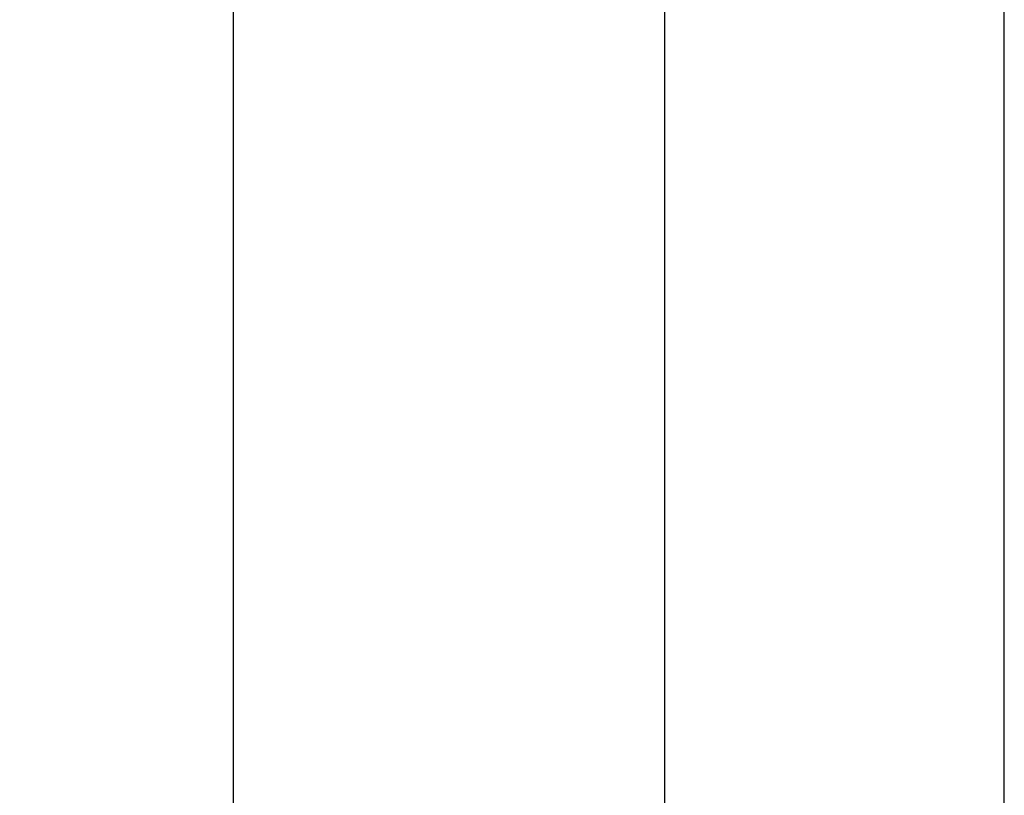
# Model space of a CAD drawing. Header units: metres. Extents: x 209747 to 209830, y 1182430 to 1182564.
# Tile 510 of 656: x 209752.028 to 209752.173, y 1182486.197 to 1182486.312. Entities that reach past the tile are written whole.
import ezdxf

# ---------------------------------------------------------------- set-up
doc = ezdxf.new("R2010")
doc.units = ezdxf.units.M
doc.header["$MEASUREMENT"] = 0
doc.linetypes.add('DGN Style 2', pattern=[15.036391, 9.021834, -6.014556])
doc.layers.get('0').update_dxf_attribs({"color": 254})

# ---------------------------------------------------------------- blocks, each defined once
blk = doc.blocks.new('ATTEMP_4')
at = {"color": 3, "linetype": 'Continuous'}
blk.add_line((-8.992, -1.1615), (-10.008, -1.1615), dxfattribs=at)
at = {"color": 254, "flags": 128}
blk.add_lwpolyline([(0, 1.275), (-13.6, 1.275), (-13.6, -1.275), (0, -1.275), (0, 1.275), (0, 1.275)], dxfattribs=at)
at = {"color": 254, "linetype": 'DGN Style 2', "flags": 128}
blk.add_lwpolyline([(-8.992, -1.01875), (-8.992, -1.17725), (-9.13424, -1.225), (-9.86576, -1.225), (-10.008, -1.17725), (-10.008, -1.01875), (-9.86576, -0.971), (-9.13424, -0.971)], close=True, dxfattribs=at)
blk = doc.blocks.new('ATTEMP_1')
at = {"color": 254, "rotation": 90}
blk.add_blockref('ATTEMP_4', (0, -3.535), dxfattribs=at)
blk = doc.blocks.new('ATTEMP')
at = {"color": 254}
blk.add_blockref('ATTEMP_1', (-10.48, 0), dxfattribs=at)

msp = doc.modelspace()

# ---------------------------------------------------------------- block references
at = {"color": 1, "linetype": 'DGN Style 2'}
msp.add_blockref('ATTEMP', (209761.37756, 1182499.06107), dxfattribs=at)

doc.saveas('drawing.dxf')
